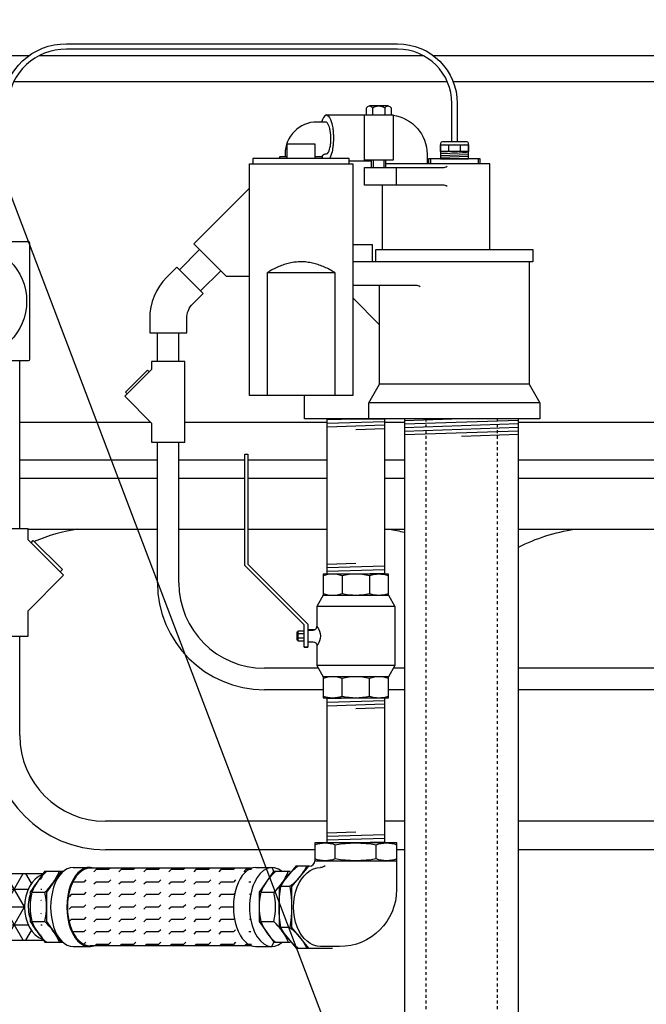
# Model space of a CAD drawing. Extents: x -169 to 7270, y -140 to 2984.
# Tile 630 of 656: x 6833 to 6855, y 925 to 960. Entities that reach past the tile are written whole.
import ezdxf

# ---------------------------------------------------------------- set-up
doc = ezdxf.new("R2010")
doc.units = 0
doc.header["$MEASUREMENT"] = 0
doc.header["$PDSIZE"] = 1
doc.linetypes.add('HIDDEN5', pattern=[0.05, 0.025, -0.025])
doc.layers.get('0').update_dxf_attribs({"color": 255, "linetype": 'CONTINUOUS'})
doc.layers.get('DEFPOINTS').update_dxf_attribs({"linetype": 'CONTINUOUS'})
for name, color, linetype in [('CONDUIT', 2, 'CONTINUOUS'), ('DIM', 3, 'CONTINUOUS'), ('FLEXHOSE-2', 3, 'CONTINUOUS'), ('FLEXHOSE-2-HATCH', 2, 'CONTINUOUS'), ('FRP-2', 2, 'CONTINUOUS'), ('FRP-2-HATCH', 1, 'CONTINUOUS'), ('FRP-SUMP', 2, 'CONTINUOUS'), ('GALV-2', 3, 'CONTINUOUS'), ('GALV-2-ELL', 3, 'CONTINUOUS'), ('GALV-2-PIPE', 3, 'CONTINUOUS'), ('GALV-2-VALVE', 3, 'CONTINUOUS'), ('GALV-4-PIPE', 4, 'CONTINUOUS'), ('J-BOX', 2, 'CONTINUOUS'), ('PROBE', 2, 'CONTINUOUS'), ('SUB-PUMP', 4, 'CONTINUOUS')]:
    doc.layers.add(name, color=color, linetype=linetype)
doc.styles.add('SIMPLEX', font='simplex')
doc.dimstyles.new('DIM64', dxfattribs={"dimscale": 64, "dimtxt": 0.09375, "dimasz": 0.09375, "dimexe": 0.0625, "dimexo": 0.0625, "dimgap": 0.046875, "dimtad": 1, "dimdec": 4, "dimzin": 3, "dimdsep": 46, "dimlunit": 4, "dimtxsty": 'SIMPLEX', "dimcen": 0, "dimclrd": 256, "dimclre": 256, "dimclrt": 256, "dimadec": 0, "dimazin": 0, "dimtfac": 1, "dimtdec": 4, "dimtmove": 0, "dimatfit": 3, "dimfxl": 1, "dimfrac": 2, "dimtolj": 1, "dimtzin": 0, "dimarcsym": 0})

# ---------------------------------------------------------------- blocks, each defined once
blk = doc.blocks.new('A$C42A40330')
at = {"layer": 'GALV-2', "color": 7, "linetype": 'Continuous'}
for p, q in [((-0.474, 4.274), (-0.474, 3.654)), ((0.474, 4.274), (0.474, 3.654)), ((2.05, 2.304), (2.045, 2.026)), ((2.064, 2.304), (2.059, 2.026)), ((-0.474, 0.056), (-0.474, 0.676)), ((0.474, 0.056), (0.474, 0.676))]:
    blk.add_line(p, q, dxfattribs=at)
at = {"layer": 'GALV-2', "color": 2, "linetype": 'Continuous'}
for p, q in [((-1.369, 3.195), (1.369, 3.195)), ((1.806, 2.237), (2.037, 2.237)), ((1.806, 2.093), (2.037, 2.093)), ((-1.369, 1.135), (1.369, 1.135))]:
    blk.add_line(p, q, dxfattribs=at)
at = {"layer": 'GALV-2', "linetype": 'Continuous'}
blk.add_line((1.806, 1.777), (1.682, 1.777), dxfattribs=at)
for points in [[(1.806, 1.777), (1.806, 2.553), (3.894, 4.641), (3.894, 8.535), (3.785, 8.535), (3.785, 4.686), (1.682, 2.584), (1.682, 1.777)], [(-1.147, 0.732), (1.147, 0.732), (1.147, 0), (-1.147, 0)]]:
    blk.add_lwpolyline(points, close=True, dxfattribs=at)
for points in [[(-1.147, 4.33), (1.147, 4.33), (1.147, 3.598), (-1.147, 3.598), (-1.147, 4.33)], [(-1.147, 3.598), (-1.369, 3.195), (-1.369, 1.135), (-1.147, 0.732)], [(1.806, 2.339), (2.037, 2.339), (2.037, 1.991), (1.806, 1.991)]]:
    blk.add_lwpolyline(points, dxfattribs=at)
at = {"layer": 'GALV-2', "color": 7, "linetype": 'Continuous'}
for points in [[(-1.145, 4.274, -0.162986), (-0.474, 4.274, -0.117634), (0.474, 4.274, -0.167355), (1.145, 4.274)], [(1.145, 3.654, -0.167355), (0.474, 3.654, -0.117634), (-0.474, 3.654, -0.162986), (-1.145, 3.654)], [(-1.145, 0.676, -0.167355), (-0.474, 0.676, -0.117634), (0.474, 0.676, -0.162986), (1.145, 0.676)], [(1.145, 0.056, -0.162986), (0.474, 0.056, -0.117634), (-0.474, 0.056, -0.167355), (-1.145, 0.056)]]:
    blk.add_lwpolyline(points, format="xyb", dxfattribs=at)
at = {"layer": 'GALV-2', "linetype": 'Continuous'}
for points in [[(1.147, 3.598), (1.369, 3.195), (1.369, 2.495, 0.378629), (1.369, 1.835), (1.369, 1.135), (1.147, 0.732)], [(1.682, 2.37), (1.494, 2.37, -0.414214), (1.369, 2.495)], [(1.682, 1.96), (1.494, 1.96, 0.414214), (1.369, 1.835)]]:
    blk.add_lwpolyline(points, format="xyb", dxfattribs=at)
at = {"layer": 'GALV-2', "color": 2, "linetype": 'Continuous'}
blk.add_lwpolyline([(2.037, 2.304), (2.064, 2.304), (2.064, 2.026), (2.037, 2.026)], dxfattribs=at)
blk = doc.blocks.new('*D74')
at = {"layer": 'DEFPOINTS', "color": 0, "transparency": 16777216}
for p in [(7015.7, 978.296), (6391.694, 978.015), (6391.694, 700.523)]:
    blk.add_point(p, dxfattribs=at)
at = {"layer": 'DIM', "lineweight": -2, "transparency": 16777216}
for p, q in [((7015.7, 974.296), (7015.7, 696.523)), ((6391.694, 974.015), (6391.694, 696.523)), ((7009.7, 700.523), (6397.694, 700.523))]:
    blk.add_line(p, q, dxfattribs=at)
at = {"layer": 'DIM', "transparency": 16777216}
for points in [[(6397.694, 701.523), (6397.694, 699.523), (6391.694, 700.523)], [(7009.7, 701.523), (7009.7, 699.523), (7015.7, 700.523)]]:
    blk.add_solid(points, dxfattribs=at)
at = {"layer": 'DIM', "transparency": 16777216, "insert": (6703.697, 708.095), "char_height": 6, "attachment_point": 5, "style": 'SIMPLEX'}
blk.add_mtext('\\A1;52\'-0" (F.V. TANK SLAB)', dxfattribs=at)

msp = doc.modelspace()

# ---------------------------------------------------------------- hatches: boundary and pattern name
at = {"layer": 'FLEXHOSE-2-HATCH', "linetype": 'Continuous'}
h = msp.add_hatch(dxfattribs=at)
h.set_pattern_fill('FLEX', color=256, scale=1.75, angle=180, style=0)
h.set_pattern_definition([(180, (6840.19743, 928.7775), (1e-13, -0.4375), [0.4375, -0.4375]), (225, (6839.75993, 928.7775), (1e-13, -0.4375), [0.109375, -0.399968, 0.109375, -0.618718])])
edge = h.paths.add_edge_path()
edge.add_ellipse((6840.9878, 928.77749), major_axis=(0, 1.388), ratio=0.56943366, start_angle=371.528606, end_angle=528.471394, ccw=False)
edge.add_line((6840.82984, 930.13749), (6835.16901, 930.13749))
edge.add_ellipse((6835.16901, 928.77749), major_axis=(0, -1.36), ratio=0.58361635, start_angle=180, end_angle=360)
edge.add_line((6835.16901, 927.41749), (6840.82984, 927.41749))
at = {"layer": 'FRP-2-HATCH', "linetype": 'Continuous'}
h = msp.add_hatch(dxfattribs=at)
h.set_pattern_fill('NET3', color=256, scale=5, style=0)
h.set_pattern_definition([(0, (6832.8724, 928.77845), (0, 0.625), []), (60, (6832.8724, 928.77845), (-0.541266, 0.3125), []), (120, (6832.8724, 928.77845), (-0.541266, -0.3125), [])])
edge = h.paths.add_edge_path()
edge.add_ellipse((6833.70008, 928.781), major_axis=(0, 1.16667), ratio=0.70945207, start_angle=14.059213, end_angle=166.284952, ccw=False)
edge.add_line((6833.49901, 929.91272), (6833.52352, 929.94767))
edge.add_line((6833.52352, 929.94767), (6831.22521, 929.94767))
edge.add_ellipse((6831.22521, 928.781), major_axis=(0, 1.16667), ratio=0.70945207, start_angle=0, end_angle=26.247007)
edge.add_ellipse((6831.22521, 928.781), major_axis=(0, 1.16667), ratio=0.70945207, start_angle=26.247007, end_angle=31.002708)
edge.add_ellipse((6831.22521, 928.781), major_axis=(0, 1.16667), ratio=0.70945207, start_angle=31.002708, end_angle=148.99727)
edge.add_ellipse((6831.22521, 928.781), major_axis=(0, 1.16667), ratio=0.70945207, start_angle=148.99727, end_angle=153.752993)
edge.add_ellipse((6831.22521, 928.781), major_axis=(0, 1.16667), ratio=0.70945207, start_angle=153.752993, end_angle=180)
edge.add_line((6831.22521, 927.61434), (6833.52736, 927.61434))
edge.add_line((6833.52736, 927.61434), (6833.50384, 927.6476))
edge = h.paths.add_edge_path()
edge.add_ellipse((6831.22521, 928.781), major_axis=(0, 1.16667), ratio=0.70945207, start_angle=31.002708, end_angle=148.99727, ccw=False)
edge.add_line((6830.79888, 929.781), (6830.41439, 929.781))
edge.add_spline(control_points=[(6830.41439, 929.781), (6830.30661, 929.781), (6830.19632, 929.73984), (6829.99032, 929.56363), (6829.89769, 929.42753), (6829.77539, 929.09633), (6829.7461, 928.90251), (6829.76381, 928.52223), (6829.81079, 928.33664), (6829.96057, 928.03518), (6830.06249, 927.92074), (6830.24968, 927.80468), (6830.33221, 927.78109), (6830.41395, 927.781)], knot_values=[0, 0, 0, 0, 0.54543794, 0.54543794, 1.09087589, 1.09087589, 1.63631383, 1.63631383, 2.18175177, 2.18175177, 2.72718971, 2.72718971, 3.14085187, 3.14085187, 3.14085187, 3.14085187], degree=3, periodic=0)
edge.add_line((6830.41395, 927.781), (6830.79888, 927.781))
edge = h.paths.add_edge_path()
edge.add_ellipse((6830.45842, 928.781), major_axis=(0, 1.19), ratio=0.70710692, start_angle=360, end_angle=440.934525, ccw=False)
edge.add_line((6830.44826, 929.971), (6827.04719, 929.971))
edge.add_ellipse((6827.04792, 928.781), major_axis=(0, -1.19), ratio=0.70710665, start_angle=180.049956, end_angle=260.934528)
edge.add_line((6826.21698, 928.9685), (6827.42744, 928.9685))
edge.add_line((6827.42744, 928.9685), (6827.42744, 929.031))
edge.add_line((6827.42744, 929.031), (6827.48735, 929.031))
edge.add_line((6827.48735, 929.031), (6827.48735, 929.20288))
edge.add_arc((6827.5186, 929.17944), 0.03906, 90, 143.130102, ccw=False)
edge.add_line((6827.5186, 929.2185), (6827.8311, 929.2185))
edge.add_arc((6827.8311, 929.17944), 0.03906, 36.869898, 90, ccw=False)
edge.add_line((6827.86235, 929.20288), (6827.86235, 929.031))
edge.add_line((6827.86235, 929.031), (6827.92485, 929.031))
edge.add_line((6827.92485, 929.031), (6827.92485, 928.9685))
edge.add_line((6827.92485, 928.9685), (6828.61698, 928.9685))
edge.add_arc((6828.61698, 928.93725), 0.03125, 0, 90, ccw=False)
edge.add_arc((6828.67948, 928.93725), 0.03125, 90, 180, ccw=False)
edge.add_line((6828.67948, 928.9685), (6829.62747, 928.9685))

# ---------------------------------------------------------------- linework, layer by layer
msp.add_line((7227.06711, -85.74757), (6073.81621, 2951.61634))
at = {"layer": 'CONDUIT'}
for p, q in [((6839.01006, 951.8292), (6838.30295, 951.1221)), ((6839.75252, 951.08674), (6839.04541, 950.37964)), ((6837.53315, 947.90737), (6837.53315, 948.90737)), ((6838.28315, 947.90737), (6838.28315, 948.90737)), ((6832.70644, 942.04211), (6832.70644, 947.92347)), ((6837.53315, 940.1471), (6837.53315, 945.07395)), ((6838.28315, 940.1471), (6838.28315, 945.07395)), ((6832.70644, 934.78617), (6832.70644, 938.26422)), ((6843.17793, 937.1471), (6841.28315, 937.1471)), ((6846.19428, 937.1471), (6845.8022, 937.1471)), ((6859.89867, 937.1471), (6850.19428, 937.1471)), ((6843.3433, 936.3971), (6841.28315, 936.3971)), ((6846.19428, 936.3971), (6845.63683, 936.3971)), ((6859.89867, 936.3971), (6850.19428, 936.3971)), ((6843.49006, 931.78617), (6835.70644, 931.78617)), ((6846.19428, 931.78617), (6845.49006, 931.78617)), ((6859.89867, 931.78617), (6850.19428, 931.78617)), ((6843.05262, 930.78617), (6835.70644, 930.78617)), ((6846.19428, 930.78617), (6845.92463, 930.78617)), ((6859.89867, 930.78617), (6850.19428, 930.78617))]:
    msp.add_line(p, q, dxfattribs=at)
msp.add_lwpolyline([(6837.26058, 948.90737), (6838.56058, 948.90737), (6838.56058, 949.40737, -0.19891163), (6838.78025, 949.9377), (6839.1338, 950.29125), (6838.21456, 951.21049), (6837.86101, 950.85693, 0.19891237), (6837.26058, 949.40866), (6837.26058, 948.90737)], format="xyb", dxfattribs=at)
for points in [[(6837.32723, 947.62631), (6836.38439, 946.68347), (6837.32723, 945.74064), (6837.32723, 945.07395), (6838.49393, 945.07395), (6838.49393, 947.90737), (6837.32723, 947.90737)], [(6832.98424, 941.66737), (6834.24136, 940.41025), (6832.98424, 939.15313), (6832.98424, 938.26422), (6831.42864, 938.26422), (6831.42864, 942.04211), (6832.98424, 942.04211)]]:
    msp.add_lwpolyline(points, close=True, dxfattribs=at)
for points in [[(6837.23884, 947.53792), (6837.17991, 947.59685), (6836.41386, 946.83079), (6836.47278, 946.77186)], [(6833.1021, 941.54951), (6833.18067, 941.62808), (6834.20207, 940.60667), (6834.1235, 940.5281)]]:
    msp.add_lwpolyline(points, dxfattribs=at)
for centre, radius in [((6841.28315, 940.1471), 3.75), ((6841.28315, 940.1471), 3), ((6835.70644, 934.78617), 4), ((6835.70644, 934.78617), 3)]:
    msp.add_arc(centre, radius, 180, 270, dxfattribs=at)
at = {"layer": 'FLEXHOSE-2', "linetype": 'Continuous'}
for p, q in [((6834.57809, 930.1655), (6835.14356, 930.1655)), ((6840.82984, 930.13749), (6835.16901, 930.13749)), ((6840.9878, 930.1655), (6841.55327, 930.1655)), ((6841.55327, 930.1655), (6841.60713, 930.02243)), ((6834.57809, 927.38949), (6835.14356, 927.38949)), ((6840.82984, 927.41749), (6835.16901, 927.41749)), ((6840.9878, 927.38949), (6841.55327, 927.38949)), ((6841.54217, 927.38963), (6841.61141, 927.53958))]:
    msp.add_line(p, q, dxfattribs=at)
at = {"layer": 'FLEXHOSE-2', "color": 7, "linetype": 'Continuous'}
for p, q in [((6833.12851, 929.29522), (6833.58164, 929.29522)), ((6841.1597, 929.29522), (6841.61283, 929.29522)), ((6833.12851, 928.26679), (6833.58164, 928.26679)), ((6841.1597, 928.26679), (6841.61283, 928.26679))]:
    msp.add_line(p, q, dxfattribs=at)
at = {"layer": 'FLEXHOSE-2', "linetype": 'Continuous'}
for points in [[(6834.15408, 930.02243), (6833.57594, 930.02243), (6833.06601, 929.29522), (6833.06601, 928.26679), (6833.58022, 927.53958), (6834.15836, 927.53958)], [(6834.22861, 930.02243), (6834.15408, 930.02243), (6833.64414, 929.29522), (6833.64414, 928.26679), (6834.15836, 927.53958), (6834.22061, 927.53958)], [(6842.18527, 930.02243), (6841.60713, 930.02243), (6841.0972, 929.29522), (6841.0972, 928.26679), (6841.61141, 927.53958), (6842.18955, 927.53958)]]:
    msp.add_lwpolyline(points, dxfattribs=at)
at = {"layer": 'FLEXHOSE-2', "color": 7, "linetype": 'Continuous'}
for centre, radius, start, end in [((6834.92996, 928.57441), 1.94031, 131.730289, 158.19215), ((6832.29012, 930.74325), 1.94031, 311.730289, 338.19215), ((6842.96115, 928.57441), 1.94031, 131.730289, 158.19215), ((6840.32131, 930.74325), 1.94031, 311.730289, 338.19215), ((6835.2126, 928.781), 2.14659, 166.140032, 193.859968), ((6831.49755, 928.781), 2.14659, 346.140032, 13.859968), ((6843.24379, 928.781), 2.14659, 166.140032, 193.859968), ((6839.52874, 928.781), 2.14659, 346.140032, 13.859968), ((6834.94087, 929.00292), 1.95616, 202.105494, 228.423286), ((6832.30767, 926.82054), 1.92734, 21.905113, 48.623666), ((6842.97206, 929.00292), 1.95616, 202.105494, 228.423286), ((6840.33886, 926.82054), 1.92734, 21.905113, 48.623666)]:
    msp.add_arc(centre, radius, start, end, dxfattribs=at)
at = {"layer": 'FLEXHOSE-2', "linetype": 'Continuous'}
for centre, major_axis, ratio, start_param, end_param in [((6834.57809, 928.77749), (0, -1.388), 0.56943366, 3.14159265, 6.28318531), ((6835.14356, 928.77749), (0, 1.388), 0.56943366, -0.20121212, 3.34280478), ((6835.16901, 928.77749), (0, -1.36), 0.58361635, 3.14159265, 6.28318531), ((6840.9878, 928.77749), (0, -1.388), 0.56943366, 3.14159265, 6.28318531), ((6841.55327, 928.77749), (0, 1.388), 0.56943366, -0.45802338, 3.61093147)]:
    msp.add_ellipse(centre, major_axis=major_axis, ratio=ratio, start_param=start_param, end_param=end_param, dxfattribs=at)
at = {"layer": 'FRP-2', "linetype": 'Continuous'}
for p, q in [((6831.22521, 929.94767), (6833.52352, 929.94767)), ((6831.22521, 927.61434), (6833.52736, 927.61434))]:
    msp.add_line(p, q, dxfattribs=at)
msp.add_ellipse((6833.70008, 928.781), major_axis=(0, 1.16667), ratio=0.70945207, start_param=0.24537956, end_param=2.90221992, dxfattribs=at)
for points in [[(6833.29288, 929.61876), (6833.24207, 929.56383), (6833.1956, 929.49759), (6833.15553, 929.42289)], [(6833.15323, 928.14344), (6833.19583, 928.06322), (6833.2458, 927.99261), (6833.30058, 927.93505)]]:
    msp.add_open_spline(points, degree=3, dxfattribs=at)
msp.add_open_spline([(6833.06601, 929.20786), (6833.05593, 929.17548), (6833.04699, 929.14228), (6832.9907, 928.89495), (6832.99149, 928.65688), (6833.04866, 928.41353), (6833.05687, 928.38346), (6833.06601, 928.35408)], degree=3, knots=[1.16037161, 1.16037161, 1.16037161, 1.16037161, 1.26035978, 1.26035978, 1.89053967, 1.89053967, 1.981276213, 1.981276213, 1.981276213, 1.981276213], dxfattribs=at)
at = {"layer": 'FRP-SUMP', "color": 7, "linetype": 'Continuous'}
for p, q in [((6829.80487, 958.63069), (6833.03652, 958.63069)), ((6833.39667, 958.63069), (6846.8495, 958.63069)), ((6847.19987, 958.63069), (6860.61352, 958.63069)), ((6832.49846, 957.71638), (6847.69876, 957.71638)), ((6847.90191, 957.71638), (6861.20851, 957.71638)), ((6832.70644, 945.77093), (6837.29694, 945.77093)), ((6838.49393, 945.77093), (6843.49006, 945.77093)), ((6845.49006, 945.77093), (6846.19428, 945.77093)), ((6850.19428, 945.77093), (6860.07198, 945.77093)), ((6832.70644, 944.45569), (6837.53315, 944.45569)), ((6838.28315, 944.45569), (6840.59606, 944.45569)), ((6840.70544, 944.45569), (6843.49006, 944.45569)), ((6845.49006, 944.45569), (6846.19428, 944.45569)), ((6850.19428, 944.45569), (6860.80851, 944.45569)), ((6832.70644, 943.80734), (6837.53315, 943.80734)), ((6838.28315, 943.80734), (6840.59606, 943.80734)), ((6840.70544, 943.80734), (6843.49006, 943.80734)), ((6845.49006, 943.80734), (6846.19428, 943.80734)), ((6850.19428, 943.80734), (6861.05851, 943.80734)), ((6842.80786, 938.50299), (6843.06172, 938.50298))]:
    msp.add_line(p, q, dxfattribs=at)
at = {"layer": 'FRP-SUMP', "color": 7}
for p, q in [((6832.98424, 942.02093), (6837.53315, 942.02093)), ((6838.28315, 942.02093), (6840.59606, 942.02093)), ((6840.70544, 942.02093), (6843.49006, 942.02093)), ((6845.49006, 942.02093), (6846.19428, 942.02093)), ((6850.19428, 942.02093), (6861.242, 942.02093))]:
    msp.add_line(p, q, dxfattribs=at)
for points in [[(6834.74579, 942.02093, 0.06265937), (6833.21549, 941.59326, 0.06265937)], [(6845.657, 942.02093, -0.02150268), (6846.19428, 941.9174, -0.02150268)], [(6850.19428, 941.39225, -0.08149294), (6852.157, 942.02093)]]:
    msp.add_lwpolyline(points, format="xyb", dxfattribs=at)
at = {"layer": 'GALV-2-ELL', "color": 7, "linetype": 'Continuous'}
for p, q in [((6843.77062, 930.46331), (6843.77062, 930.96266)), ((6845.20663, 930.46331), (6845.20663, 930.96266)), ((6842.17645, 929.49527), (6841.85997, 929.49527)), ((6842.17645, 928.05927), (6841.85997, 928.05927))]:
    msp.add_line(p, q, dxfattribs=at)
for points in [[(6843.05406, 930.96266, -0.17443208), (6843.77062, 930.96266, -0.08704547), (6845.20663, 930.96266, -0.17373472), (6845.92607, 930.96266)], [(6845.92607, 930.46331, -0.17372505), (6845.20663, 930.46331, -0.08704419), (6843.77062, 930.46331, -0.1744223), (6843.05406, 930.46331)], [(6842.45478, 927.33982, -0.10986798), (6841.85997, 928.05927, -0.08704694), (6841.85997, 929.49527, -0.11080762), (6842.44983, 930.21184)], [(6842.76631, 930.21184, -0.11080762), (6842.17645, 929.49527, -0.08704694), (6842.17645, 928.05927, -0.10986798), (6842.77126, 927.33982)]]:
    msp.add_lwpolyline(points, format="xyb", dxfattribs=at)
at = {"layer": 'GALV-2-ELL', "linetype": 'Continuous'}
msp.add_lwpolyline([(6843.05406, 930.40081), (6845.92607, 930.40081), (6845.92607, 931.02516), (6843.05406, 931.02516)], close=True, dxfattribs=at)
for points in [[(6845.91698, 930.39914), (6845.91698, 929.39028, -0.41421356), (6843.91698, 927.39028), (6843.80216, 927.39028), (6843.25524, 927.39028)], [(6843.41532, 930.22091, -0.13415727), (6843.25524, 930.16138)]]:
    msp.add_lwpolyline(points, format="xyb", dxfattribs=at)
for points in [[(6842.82881, 930.21184), (6842.38733, 930.21184), (6841.79747, 929.49527), (6841.79747, 928.05927), (6842.39228, 927.33982), (6842.83376, 927.33982)], [(6842.86531, 930.21184), (6842.82881, 930.21184), (6842.23895, 929.49527), (6842.23895, 928.05927), (6842.83376, 927.33982), (6843.67, 927.33982)]]:
    msp.add_lwpolyline(points, dxfattribs=at)
for centre, radius, start, end in [((6842.86531, 930.39914), 0.18731, 270.000196, 0), ((6842.17645, 929.49527), 2.273736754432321e-13, 87.057354, 180)]:
    msp.add_arc(centre, radius, start, end, dxfattribs=at)
at = {"layer": 'GALV-2-ELL', "linetype": 'Continuous', "extrusion": (0, 0, -1)}
msp.add_ellipse((6843.25524, 928.77583), major_axis=(0, 1.38555), ratio=0.68591791, start_param=3.14159265, end_param=6.28318531, dxfattribs=at)
at = {"layer": 'GALV-2-PIPE', "color": 7}
for p, q in [((6843.49006, 945.86423), (6844.49006, 945.89548)), ((6843.49006, 945.73923), (6845.49006, 945.80173)), ((6843.49006, 945.61423), (6845.49006, 945.67673)), ((6844.49006, 945.52048), (6845.49006, 945.55173)), ((6844.49006, 940.8196), (6843.49006, 940.78835)), ((6845.49006, 940.72585), (6843.49006, 940.66335)), ((6845.49006, 940.60085), (6843.49006, 940.53835)), ((6845.49006, 940.47585), (6844.49006, 940.4446)), ((6843.49004, 936.08335), (6844.49004, 936.1146)), ((6843.49004, 935.95835), (6845.49004, 936.02085)), ((6843.49004, 935.83335), (6845.49004, 935.89585)), ((6844.49004, 935.7396), (6845.49004, 935.77085)), ((6844.49006, 931.40016), (6843.49006, 931.36891)), ((6845.49006, 931.30641), (6843.49006, 931.24391)), ((6845.49006, 931.18141), (6843.49006, 931.11891)), ((6845.49006, 931.05641), (6844.49006, 931.02516))]:
    msp.add_line(p, q, dxfattribs=at)
at = {"layer": 'GALV-2-PIPE', "linetype": 'Continuous'}
for points in [[(6845.49006, 945.89548), (6845.49006, 940.4446), (6843.49006, 940.4446), (6843.49006, 945.89548)], [(6845.49006, 936.1146), (6845.49006, 931.02516), (6843.49006, 931.02516), (6843.49006, 936.1146)]]:
    msp.add_lwpolyline(points, close=True, dxfattribs=at)
at = {"layer": 'GALV-4-PIPE', "color": 7}
for p, q in [((6848.19428, 945.89548), (6846.19428, 945.82812)), ((6850.19428, 945.83778), (6846.19428, 945.70305)), ((6850.19428, 945.71271), (6846.19428, 945.57798)), ((6850.19428, 945.58764), (6846.19428, 945.4529)), ((6850.19428, 945.46257), (6846.19428, 945.32783)), ((6850.19428, 945.3375), (6848.19428, 945.27013))]:
    msp.add_line(p, q, dxfattribs=at)
at = {"layer": 'GALV-4-PIPE'}
msp.add_lwpolyline([(6846.19428, 945.89548), (6846.19428, 922.52328), (6850.19428, 922.52328), (6850.19428, 945.89548)], close=True, dxfattribs=at)
at = {"layer": 'J-BOX'}
msp.add_lwpolyline([(6828.86188, 947.97902), (6828.86188, 952.05666, -0.41421356), (6828.91744, 952.11221), (6832.99507, 952.11221, -0.41421356), (6833.05063, 952.05666), (6833.05063, 947.97902, -0.41421356), (6832.99507, 947.92347), (6828.91744, 947.92347, -0.41421356)], format="xyb", close=True, dxfattribs=at)
msp.add_circle((6830.95626, 950.01784), 1.98948, dxfattribs=at)
at = {"layer": 'PROBE', "color": 8}
for p, q in [((6847.95437, 955.26117), (6847.46258, 955.24461)), ((6848.44616, 955.21527), (6847.46258, 955.18214)), ((6848.44616, 955.14852), (6847.46258, 955.11539)), ((6848.44616, 955.08605), (6847.46258, 955.05292)), ((6848.44616, 955.02345), (6847.95437, 955.00688))]:
    msp.add_line(p, q, dxfattribs=at)
at = {"layer": 'PROBE', "color": 7}
for p, q in [((6847.75066, 955.28528), (6847.75066, 955.47468)), ((6848.15808, 955.28528), (6848.15808, 955.47468))]:
    msp.add_line(p, q, dxfattribs=at)
at = {"layer": 'PROBE'}
msp.add_lwpolyline([(6832.10765, 952.83527), (6832.10765, 956.94768, -0.40047434), (6834.34275, 959.04143), (6845.95437, 959.04143, -0.41421356), (6848.04812, 956.94768), (6848.04812, 955.60579), (6847.86062, 955.60579), (6847.86062, 956.94768, 0.41421356), (6845.95437, 958.85393), (6834.34275, 958.85393, 0.39914995), (6832.29515, 956.94768), (6832.29515, 952.83527)], format="xyb", close=True, dxfattribs=at)
msp.add_lwpolyline([(6848.44616, 955.00688), (6848.44616, 955.54329, 0.41421356), (6848.38366, 955.60579), (6847.52508, 955.60579, 0.41421356), (6847.46258, 955.54329), (6847.46258, 955.00688), (6848.44616, 955.00688)], format="xyb", dxfattribs=at)
at = {"layer": 'PROBE', "color": 7}
for points in [[(6848.44616, 955.47468, 0.16735506), (6848.15808, 955.47468, 0.11763439), (6847.75066, 955.47468, 0.16298639), (6847.46258, 955.47468)], [(6847.46258, 955.28528, 0.16298639), (6847.75066, 955.28528, 0.11763439), (6848.15808, 955.28528, 0.16735506), (6848.44616, 955.28528)]]:
    msp.add_lwpolyline(points, format="xyb", dxfattribs=at)
at = {"layer": 'PROBE'}
msp.add_lwpolyline([(6847.46258, 955.49807), (6848.44616, 955.49807), (6848.44616, 955.26117), (6847.46258, 955.26117)], close=True, dxfattribs=at)
at = {"layer": 'SUB-PUMP', "color": 2, "linetype": 'Continuous'}
for p, q in [((6845.62045, 956.86097), (6844.97094, 956.86097)), ((6845.1127, 954.70297), (6845.1127, 954.95897)), ((6845.4787, 954.70297), (6845.4787, 954.95897)), ((6847.10828, 955.00688), (6847.10828, 954.83297)), ((6848.78028, 955.00688), (6848.78028, 954.83297))]:
    msp.add_line(p, q, dxfattribs=at)
at = {"layer": 'SUB-PUMP', "color": 3, "linetype": 'Continuous'}
for p, q in [((6845.07919, 956.79857), (6845.07919, 956.54897)), ((6845.5122, 956.79857), (6845.5122, 956.54897)), ((6843.31928, 955.08297), (6843.06928, 955.08297)), ((6845.0457, 954.92897), (6844.25678, 954.92897)), ((6845.0457, 954.70297), (6845.0457, 954.95897)), ((6845.5457, 954.70297), (6845.5457, 954.95897)), ((6845.91942, 954.08298), (6845.91942, 954.70297)), ((6845.42839, 951.83298), (6845.42839, 954.08298)), ((6844.38178, 950.13198), (6845.32428, 949.18948))]:
    msp.add_line(p, q, dxfattribs=at)
at = {"layer": 'SUB-PUMP', "linetype": 'Continuous'}
for p, q in [((6850.56427, 949.12047), (6850.57071, 949.12047)), ((6850.56427, 947.11366), (6845.32428, 947.11366)), ((6850.94428, 946.45549), (6844.94428, 946.45549))]:
    msp.add_line(p, q, dxfattribs=at)
at = {"layer": 'SUB-PUMP', "color": 1, "linetype": 'HIDDEN5'}
for p, q in [((6846.94429, 945.89552), (6846.94429, 824.52328)), ((6849.44429, 945.89552), (6849.44429, 824.52328))]:
    msp.add_line(p, q, dxfattribs=at)
at = {"layer": 'SUB-PUMP', "color": 3, "linetype": 'Continuous'}
for points in [[(6843.46758, 956.54683), (6843.46263, 956.54771), (6843.40851, 956.51892), (6843.36234, 956.46132), (6843.3264, 956.39022), (6843.29982, 956.31767), (6843.2945, 956.29897)], [(6843.46098, 956.54683), (6843.46594, 956.54771), (6843.52006, 956.51892), (6843.56623, 956.46132), (6843.60217, 956.39022), (6843.62874, 956.31767), (6843.648, 956.25003), (6843.66194, 956.18958), (6843.67214, 956.13645), (6843.67972, 956.0899), (6843.68543, 956.04898), (6843.6898, 956.01274), (6843.69319, 955.98035), (6843.69585, 955.95111), (6843.69796, 955.92445), (6843.69964, 955.89991), (6843.70098, 955.87708), (6843.70204, 955.85565), (6843.70288, 955.83535), (6843.70354, 955.81593), (6843.70403, 955.7972), (6843.70437, 955.77897), (6843.70459, 955.76109), (6843.70468, 955.74339), (6843.70465, 955.72572), (6843.70449, 955.70795), (6843.70422, 955.68991), (6843.7038, 955.67145), (6843.70323, 955.65241), (6843.70249, 955.63257), (6843.70154, 955.61173), (6843.70035, 955.58964), (6843.69885, 955.566), (6843.69697, 955.54046), (6843.6946, 955.51257), (6843.6916, 955.48184), (6843.68776, 955.44762), (6843.68277, 955.40915), (6843.6762, 955.36554), (6843.66743, 955.31581), (6843.65552, 955.25908), (6843.63915, 955.19492), (6843.61651, 955.12434), (6843.58548, 955.05137), (6843.56856, 955.02046)], [(6843.46498, 956.54897), (6845.79569, 956.54897), (6845.79569, 954.95897), (6844.7957, 954.95897)], [(6844.7957, 954.92897), (6844.7957, 956.54897)], [(6843.06928, 955.02047), (6843.06928, 955.52047), (6842.06928, 955.52047), (6842.06928, 955.02047)], [(6844.25678, 954.83297), (6844.25678, 955.02047), (6840.88179, 955.02047), (6840.88179, 954.83297)], [(6842.06928, 955.08297), (6841.81928, 955.08297), (6841.81928, 955.02047)], [(6849.19428, 951.83298), (6849.19428, 954.83297), (6845.5457, 954.83297)], [(6848.85528, 954.83297), (6848.85528, 955.00688), (6847.03328, 955.00688), (6847.03328, 954.83297)], [(6840.75679, 950.88345), (6839.95581, 950.88345), (6838.80677, 952.0325), (6840.75679, 953.98252)], [(6845.06928, 951.39548), (6845.06928, 951.98948), (6844.38178, 951.98948)], [(6844.94428, 945.89548), (6842.69428, 945.89548), (6842.69428, 946.70798)]]:
    msp.add_lwpolyline(points, dxfattribs=at)
for points in [[(6844.86269, 956.54897), (6844.86269, 956.79857, -0.57642433), (6845.07919, 956.79857, -0.28821354), (6845.5122, 956.79857, -0.57642486), (6845.7287, 956.79857), (6845.7287, 956.54897)], [(6845.7957, 956.5362, -0.37487613), (6846.98839, 955.16897), (6846.98839, 954.83297)], [(6847.69299, 954.03776, 0.15391481), (6847.5496, 954.08298), (6844.7957, 954.08298), (6844.7957, 954.70297), (6847.5496, 954.70297, 0.15391517), (6847.69299, 954.74819)]]:
    msp.add_lwpolyline(points, format="xyb", dxfattribs=at)
at = {"layer": 'SUB-PUMP', "color": 2, "linetype": 'Continuous'}
msp.add_lwpolyline([(6843.31928, 955.02047), (6843.31928, 955.08522, -0.41421356), (6843.41303, 955.17897), (6843.45182, 955.17897), (6843.46156, 955.18005), (6843.49855, 955.20073), (6843.52964, 955.2412), (6843.55346, 955.29086), (6843.57079, 955.34139), (6843.58312, 955.38842), (6843.59189, 955.43041), (6843.59818, 955.46728), (6843.60274, 955.49956), (6843.6061, 955.52793), (6843.6086, 955.55304), (6843.61048, 955.57548), (6843.6119, 955.59573), (6843.61297, 955.61418), (6843.61378, 955.63117), (6843.61438, 955.64697), (6843.6148, 955.6618), (6843.61509, 955.67585), (6843.61527, 955.68928), (6843.61533, 955.70223), (6843.61531, 955.71484), (6843.6152, 955.7272), (6843.61501, 955.73944), (6843.61473, 955.75165), (6843.61437, 955.76393), (6843.61392, 955.77639), (6843.61337, 955.78915), (6843.6127, 955.8023), (6843.6119, 955.816), (6843.61095, 955.83039), (6843.6098, 955.84565), (6843.60843, 955.86197), (6843.60676, 955.8796), (6843.60473, 955.89883), (6843.60221, 955.92004), (6843.59906, 955.94364), (6843.59506, 955.97016), (6843.58989, 956.0002), (6843.58311, 956.03445), (6843.57407, 956.07349), (6843.56183, 956.1176), (6843.54516, 956.16606), (6843.52266, 956.21605), (6843.4933, 956.26121), (6843.45761, 956.2916), (6843.42752, 956.29897), (6843.12929, 956.29897, 0.41421341), (6842.00929, 955.17897), (6842.00929, 955.08297)], format="xyb", dxfattribs=at)
at = {"layer": 'SUB-PUMP', "linetype": 'Continuous'}
msp.add_lwpolyline([(6844.38178, 954.83297), (6844.38178, 946.70798), (6840.75679, 946.70798), (6840.75679, 954.83297)], close=True, dxfattribs=at)
for points in [[(6845.19428, 951.39548), (6845.19428, 951.83298), (6850.69428, 951.83298), (6850.69428, 951.39548), (6844.38178, 951.39548)], [(6850.56427, 951.39548), (6850.56427, 947.11366), (6850.94428, 946.45549), (6850.94428, 945.89548), (6844.94428, 945.89548), (6844.94428, 946.45549), (6845.32428, 947.11366), (6845.32428, 950.56948)]]:
    msp.add_lwpolyline(points, dxfattribs=at)
at = {"layer": 'SUB-PUMP', "color": 5, "linetype": 'Continuous'}
msp.add_lwpolyline([(6843.75019, 951.02097), (6843.70783, 951.05134), (6843.66284, 951.07341), (6843.61954, 951.10081), (6843.57416, 951.12164), (6843.53107, 951.14971), (6843.48537, 951.16953), (6843.4398, 951.18979), (6843.39454, 951.21101), (6843.34874, 951.23054), (6843.30263, 951.24908), (6843.25622, 951.26667), (6843.20949, 951.28327), (6843.16244, 951.29886), (6843.11504, 951.31335), (6843.06735, 951.32692), (6843.01935, 951.33949), (6842.9709, 951.35069), (6842.92229, 951.36134), (6842.8723, 951.36769), (6842.82284, 951.37568), (6842.77356, 951.38424), (6842.72423, 951.39265), (6842.67193, 951.3917), (6842.56928, 951.39597), (6842.51626, 951.39921), (6842.4664, 951.39247), (6842.41494, 951.39075), (6842.36557, 951.38249), (6842.31435, 951.38003), (6842.26551, 951.37009), (6842.21663, 951.36027), (6842.16766, 951.35071), (6842.11927, 951.33937), (6842.07121, 951.32694), (6842.02351, 951.31342), (6841.97613, 951.29886), (6841.92909, 951.28326), (6841.8824, 951.26652), (6841.83593, 951.24913), (6841.78978, 951.23071), (6841.74403, 951.21103), (6841.69832, 951.19121), (6841.65419, 951.16643), (6841.60903, 951.14489), (6841.56373, 951.12381), (6841.5183, 951.10313), (6841.47598, 951.07264), (6841.38838, 951.02097)], dxfattribs=at)
msp.add_lwpolyline([(6841.38838, 946.70798), (6841.38838, 951.02097), (6843.75019, 951.02097), (6843.75019, 946.70798)], close=True, dxfattribs=at)
at = {"layer": 'SUB-PUMP', "linetype": 'Continuous'}
msp.add_lwpolyline([(6846.74987, 950.52101, 0.15963894), (6846.60193, 950.56948), (6844.38178, 950.56948)], format="xyb", dxfattribs=at)

# ---------------------------------------------------------------- block references
at = {"layer": 'GALV-2-VALVE', "linetype": 'Continuous', "xscale": -1}
msp.add_blockref('A$C42A40330', (6844.49006, 936.1146), dxfattribs=at)

# ---------------------------------------------------------------- dimensions: what is measured, and where the dimension line sits
at = {"layer": 'DIM'}
dim = msp.add_linear_dim(base=(6391.69428, 700.52328), p1=(7015.70045, 978.29596), p2=(6391.69428, 978.01471), angle=180, text='<> (F.V. TANK SLAB)', dimstyle='DIM64', dxfattribs=at)
dim.commit()
dim.dimension.update_dxf_attribs({"geometry": '*D74', "text_midpoint": (6703.69736, 708.09471)})

doc.saveas('drawing.dxf')
